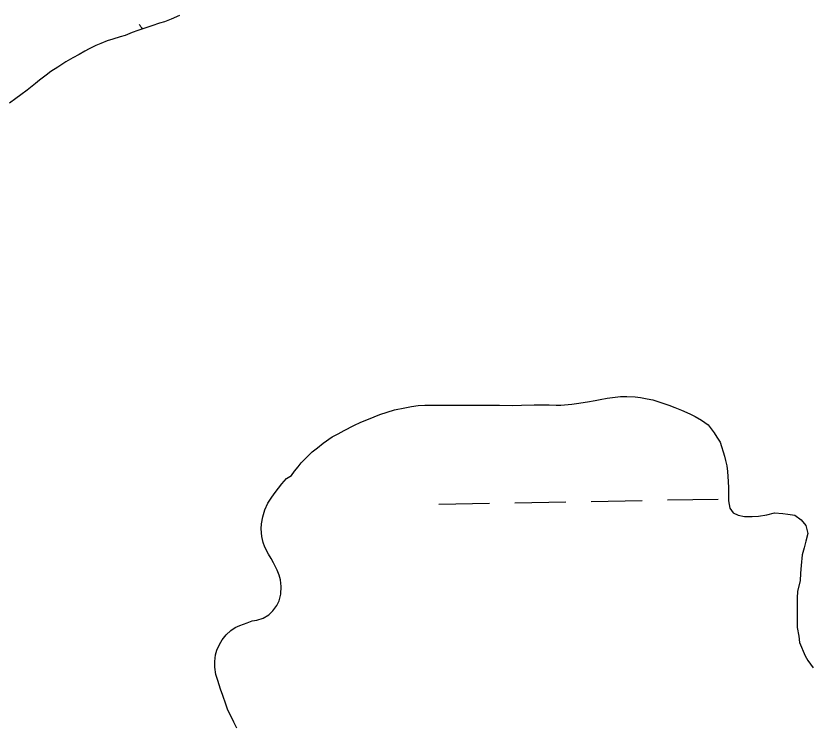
# Model space of a CAD drawing. Extents: x 3925854 to 3964121, y 224593 to 250589.
# Drawn here: x 3949290.5 to 3949789.4, y 237975.7 to 238422.5 of the extents above; entities that cross this region are included whole.
import ezdxf

# ---------------------------------------------------------------- set-up
doc = ezdxf.new("R2010")
doc.units = 0
doc.layers.add('V-TOPO-SHOR', color=7, linetype='Continuous')
doc.layers.add('V-WETL-SWMP', color=7, linetype='Continuous')

msp = doc.modelspace()

# ---------------------------------------------------------------- linework, layer by layer
at = {"layer": 'V-TOPO-SHOR'}
for points in [[(3949393.647, 238422.768), (3949388.443, 238420.331), (3949384.132, 238418.707), (3949380.962, 238417.814), (3949376.245, 238416.19), (3949372.344, 238414.89), (3949367.302, 238413.266), (3949363.724, 238411.967), (3949359.333, 238410.179), (3949356.243, 238409.286), (3949351.526, 238407.826), (3949348.112, 238406.689), (3949343.965, 238405.063), (3949340.954, 238403.765), (3949336.645, 238401.653), (3949333.88, 238400.189), (3949330.464, 238398.241), (3949326.399, 238395.966), (3949321.926, 238393.527), (3949316.884, 238390.115), (3949312.573, 238387.352), (3949309.565, 238385.079), (3949305.417, 238381.909), (3949302.814, 238379.795), (3949297.61, 238375.734), (3949293.707, 238372.807), (3949290.614, 238370.45), (3949286.549, 238367.446)], [(3949480.546, 238150.384), (3949484.124, 238153.229), (3949489.817, 238157.21), (3949493.477, 238159.16), (3949497.299, 238161.274), (3949503.316, 238164.442), (3949507.709, 238166.633), (3949512.587, 238168.503), (3949519.661, 238171.346), (3949524.377, 238172.888), (3949528.932, 238174.268), (3949535.516, 238175.648), (3949539.664, 238176.378), (3949543.972, 238176.945), (3949548.12, 238177.35), (3949555.763, 238177.264), (3949564.217, 238177.18), (3949569.826, 238177.178), (3949575.438, 238177.176), (3949583.73, 238177.254), (3949589.34, 238177.252), (3949595.031, 238177.168), (3949603.405, 238177.082), (3949608.933, 238177.162), (3949616.82, 238177.404), (3949621.616, 238177.402), (3949626.333, 238177.4), (3949630.724, 238177.154), (3949633.73, 238177.152), (3949640.642, 238177.963), (3949643.651, 238178.286), (3949650.399, 238179.423), (3949655.277, 238180.15), (3949658.529, 238180.801), (3949662.92, 238181.612), (3949666.254, 238182.18), (3949671.215, 238182.747), (3949675.198, 238182.665), (3949680.482, 238182.499), (3949683.814, 238182.171), (3949688.123, 238181.276), (3949691.621, 238180.543), (3949696.579, 238178.997), (3949701.699, 238177.207), (3949705.521, 238175.741), (3949709.748, 238174.031), (3949714.87, 238171.833), (3949718.284, 238170.043), (3949722.347, 238167.848), (3949726.41, 238164.919), (3949728.442, 238162.398), (3949730.312, 238159.795), (3949732.018, 238157.11), (3949733.968, 238154.022), (3949736.827, 238145.178)], [(3949429.741, 237973.816), (3949427.871, 237977.558), (3949426.247, 237980.646), (3949424.054, 237985.121), (3949422.835, 237988.861), (3949420.968, 237994.308), (3949419.507, 237998.374), (3949417.64, 238003.741), (3949416.421, 238007.563), (3949415.854, 238012.277), (3949415.774, 238015.855), (3949416.345, 238020.003), (3949417.158, 238022.927), (3949418.868, 238026.587), (3949420.494, 238029.432), (3949423.018, 238032.52), (3949425.862, 238035.201), (3949428.627, 238037.152), (3949431.556, 238038.451), (3949436.19, 238040.239), (3949439.281, 238041.294), (3949442.289, 238041.863), (3949446.273, 238043.079), (3949449.771, 238045.193), (3949452.374, 238047.63), (3949454.977, 238051.044), (3949456.359, 238054.051), (3949457.418, 238058.198), (3949457.664, 238063.074), (3949457.178, 238067.141), (3949456.285, 238070.23), (3949454.985, 238073.32), (3949452.712, 238077.957), (3949451.247, 238080.64), (3949449.623, 238083.486), (3949447.35, 238087.877), (3949446.211, 238090.722), (3949445.482, 238094.464), (3949445.077, 238099.26), (3949445.322, 238102.592), (3949446.056, 238106.821), (3949447.358, 238111.292), (3949449.23, 238115.437), (3949451.264, 238118.769), (3949453.136, 238121.37), (3949455.9, 238124.866), (3949458.016, 238127.793), (3949461.024, 238131.125), (3949464.197, 238132.993), (3949466.069, 238135.594), (3949468.264, 238138.356), (3949470.298, 238140.878), (3949474.201, 238144.941), (3949477.13, 238147.785), (3949480.546, 238150.384)], [(3949736.827, 238145.178), (3949737.427, 238142.33), (3949738.26, 238139.129), (3949738.698, 238135.524), (3949739.163, 238129.11), (3949739.204, 238125.1), (3949739.245, 238121.09), (3949739.286, 238117.078), (3949740.138, 238112.273), (3949742.172, 238109.488), (3949745.397, 238107.915), (3949749.416, 238107.153), (3949754.228, 238107.202), (3949758.238, 238107.243), (3949763.444, 238108.097), (3949768.245, 238109.351), (3949773.463, 238109.002), (3949776.676, 238108.634), (3949781.096, 238107.876), (3949785.135, 238105.109), (3949787.979, 238101.529), (3949789.237, 238096.327), (3949788.082, 238091.502), (3949786.919, 238087.478), (3949785.761, 238083.054), (3949785.028, 238076.228), (3949784.676, 238071.411), (3949784.324, 238066.595), (3949782.784, 238060.162), (3949782.427, 238055.746), (3949782.472, 238051.335), (3949782.538, 238044.916), (3949782.579, 238040.906), (3949782.616, 238037.296), (3949783.476, 238031.688), (3949783.916, 238027.683), (3949787.613, 238019.298), (3949789.245, 238016.507), (3949792.503, 238011.727)]]:
    msp.add_lwpolyline(points, dxfattribs=at)
at = {"layer": 'V-WETL-SWMP'}
for p, q in [((3949652.832, 238116.669), (3949684.827, 238117.25)), ((3949700.824, 238117.541), (3949732.819, 238118.123)), ((3949556.848, 238114.923), (3949588.843, 238115.505)), ((3949604.84, 238115.796), (3949636.835, 238116.378))]:
    msp.add_line(p, q, dxfattribs=at)
for points in [[(3949393.647, 238422.768), (3949388.443, 238420.331), (3949384.133, 238418.707), (3949380.962, 238417.814), (3949376.246, 238416.19), (3949372.343, 238414.89), (3949367.301, 238413.266), (3949363.724, 238411.967), (3949359.332, 238410.18), (3949356.243, 238409.287), (3949351.526, 238407.826), (3949348.111, 238406.689), (3949343.964, 238405.064), (3949340.955, 238403.765), (3949336.646, 238401.653), (3949333.881, 238400.19), (3949330.465, 238398.241), (3949326.399, 238395.966), (3949321.926, 238393.528), (3949316.884, 238390.116), (3949312.574, 238387.353), (3949309.565, 238385.078), (3949305.417, 238381.909), (3949302.815, 238379.796), (3949297.61, 238375.733), (3949293.706, 238372.808), (3949290.615, 238370.451), (3949286.549, 238367.445)], [(3949655.277, 238180.151), (3949658.53, 238180.801), (3949662.92, 238181.612), (3949666.254, 238182.179), (3949671.214, 238182.747), (3949675.198, 238182.664), (3949680.482, 238182.499), (3949683.815, 238182.172), (3949688.124, 238181.276), (3949691.62, 238180.543), (3949696.579, 238178.996), (3949701.7, 238177.206), (3949705.521, 238175.741), (3949709.748, 238174.031), (3949714.869, 238171.834), (3949718.283, 238170.044), (3949722.347, 238167.847), (3949726.411, 238164.919), (3949728.442, 238162.397), (3949730.311, 238159.795), (3949732.018, 238157.111), (3949733.968, 238154.021), (3949736.826, 238145.178), (3949737.426, 238142.33), (3949738.26, 238139.129), (3949738.698, 238135.524), (3949739.164, 238129.11), (3949739.205, 238125.1), (3949739.246, 238121.089), (3949739.287, 238117.078), (3949740.138, 238112.274), (3949742.172, 238109.487), (3949745.397, 238107.915), (3949749.415, 238107.153), (3949754.228, 238107.202), (3949758.239, 238107.243), (3949763.445, 238108.098), (3949768.245, 238109.35), (3949773.463, 238109.002), (3949776.676, 238108.634), (3949781.096, 238107.877), (3949785.135, 238105.11), (3949787.979, 238101.529), (3949789.236, 238096.327), (3949788.081, 238091.502), (3949786.919, 238087.479), (3949785.761, 238083.055), (3949785.028, 238076.229), (3949784.676, 238071.412), (3949784.324, 238066.595), (3949782.784, 238060.161), (3949782.428, 238055.746), (3949782.473, 238051.334), (3949782.538, 238044.917), (3949782.579, 238040.906), (3949782.616, 238037.296), (3949783.475, 238031.689), (3949783.917, 238027.683), (3949787.612, 238019.297), (3949789.245, 238016.506), (3949792.503, 238011.726)], [(3949429.741, 237973.816), (3949427.872, 237977.557), (3949426.247, 237980.647), (3949424.054, 237985.12), (3949422.836, 237988.86), (3949420.968, 237994.308), (3949419.507, 237998.374), (3949417.639, 238003.741), (3949416.421, 238007.562), (3949415.854, 238012.278), (3949415.774, 238015.856), (3949416.345, 238020.002), (3949417.159, 238022.928), (3949418.868, 238026.586), (3949420.495, 238029.431), (3949423.017, 238032.52), (3949425.863, 238035.201), (3949428.628, 238037.152), (3949431.556, 238038.451), (3949436.191, 238040.238), (3949439.281, 238041.294), (3949442.289, 238041.862), (3949446.273, 238043.079), (3949449.77, 238045.192), (3949452.373, 238047.63), (3949454.976, 238051.044), (3949456.36, 238054.051), (3949457.418, 238058.197), (3949457.664, 238063.075), (3949457.178, 238067.141), (3949456.285, 238070.23), (3949454.985, 238073.32), (3949452.711, 238077.956), (3949451.248, 238080.639), (3949449.623, 238083.486), (3949447.349, 238087.877), (3949446.212, 238090.723), (3949445.482, 238094.463), (3949445.077, 238099.26), (3949445.322, 238102.593), (3949446.056, 238106.821), (3949447.358, 238111.292), (3949449.23, 238115.438), (3949451.264, 238118.77), (3949453.135, 238121.371), (3949455.901, 238124.866), (3949458.016, 238127.792), (3949461.025, 238131.124), (3949464.197, 238132.993), (3949466.068, 238135.594), (3949468.264, 238138.357), (3949470.298, 238140.877), (3949474.202, 238144.94), (3949477.13, 238147.785), (3949480.546, 238150.385), (3949484.124, 238153.229), (3949489.817, 238157.211), (3949493.477, 238159.16), (3949497.299, 238161.273), (3949503.316, 238164.441), (3949507.708, 238166.634), (3949512.586, 238168.502), (3949519.661, 238171.345), (3949524.377, 238172.888), (3949528.931, 238174.268), (3949535.517, 238175.648), (3949539.663, 238176.378), (3949543.973, 238176.945), (3949548.119, 238177.35), (3949555.762, 238177.265), (3949564.217, 238177.181), (3949569.827, 238177.178), (3949575.437, 238177.176), (3949583.73, 238177.254), (3949589.34, 238177.252), (3949595.031, 238177.168), (3949603.405, 238177.083), (3949608.934, 238177.162), (3949616.82, 238177.403), (3949621.617, 238177.401), (3949626.333, 238177.399), (3949630.723, 238177.153), (3949633.731, 238177.152), (3949640.642, 238177.962), (3949643.65, 238178.286), (3949650.399, 238179.422), (3949655.277, 238180.151)]]:
    msp.add_lwpolyline(points, dxfattribs=at)
msp.add_arc((3949341.913, 238393.47), 35.246, 36.14068, 41.81354, dxfattribs=at)

doc.saveas('drawing.dxf')
